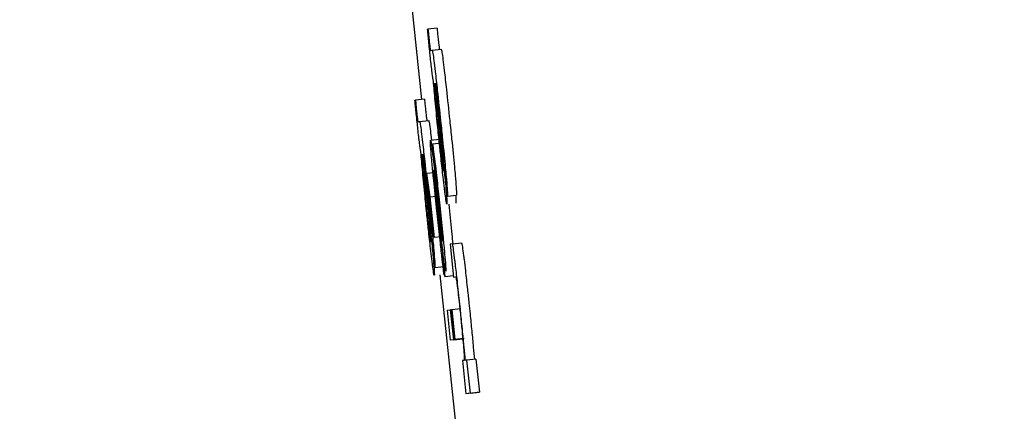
# Model space of a CAD drawing. Header units: inches. Extents: x 170 to 312, y 215 to 248.
# Tile 484 of 656: x 234.90894 to 234.93021, y 243.64779 to 243.65625. Entities that reach past the tile are written whole.
import ezdxf

# ---------------------------------------------------------------- set-up
doc = ezdxf.new("R2010")
doc.units = ezdxf.units.IN
doc.header["$LTSCALE"] = 0.25
doc.header["$MEASUREMENT"] = 0
doc.layers.add('ANNOTATIONS', color=1, linetype='Continuous')
doc.layers.add('MOTOR RH', color=7, linetype='Continuous')
doc.styles.add('ARIAL', font='arial.ttf', dxfattribs={"height": 0.09375})
doc.dimstyles.new('STANDARD$0', dxfattribs={"dimtxt": 0.09375, "dimasz": 0.09375, "dimexe": 0.03125, "dimexo": 0.046875, "dimgap": 0.09, "dimtad": 0, "dimtih": 1, "dimtoh": 1, "dimdec": 4, "dimzin": 0, "dimdsep": 46, "dimtxsty": 'ARIAL', "dimcen": 0.09, "dimadec": 0, "dimazin": 0, "dimtfac": 1, "dimtdec": 4, "dimtofl": 0, "dimtmove": 0, "dimatfit": 1, "dimfxl": 1, "dimtolj": 1, "dimtzin": 0, "dimarcsym": 0})

# ---------------------------------------------------------------- blocks, each defined once
blk = doc.blocks.new('*D40')
at = {"layer": 'ANNOTATIONS', "color": 0, "lineweight": -2, "transparency": 16777216}
for p, q in [((234.616284, 244.125047), (236.462247, 244.125047)), ((236.430997, 244.031297), (236.430997, 242.331666)), ((236.430997, 240.197174), (236.430997, 241.896805)), ((235.700472, 240.103424), (236.462247, 240.103424))]:
    blk.add_line(p, q, dxfattribs=at)
at = {"layer": 'ANNOTATIONS', "color": 0, "transparency": 16777216}
for points in [[(236.415372, 244.031297), (236.446622, 244.031297), (236.430997, 244.125047)], [(236.415372, 240.197174), (236.446622, 240.197174), (236.430997, 240.103424)]]:
    blk.add_solid(points, dxfattribs=at)
at = {"layer": 'defpoints', "color": 0, "transparency": 16777216}
for p in [(234.569409, 244.125047), (235.653597, 240.103424), (236.430997, 240.103424)]:
    blk.add_point(p, dxfattribs=at)
at = {"layer": 'ANNOTATIONS', "color": 0, "transparency": 16777216, "insert": (236.430997, 242.114236), "char_height": 0.09375, "attachment_point": 5, "style": 'ARIAL'}
blk.add_mtext('\\A1;OPENING\\PHEIGHT', dxfattribs=at)
blk = doc.blocks.new('*D41')
at = {"layer": 'ANNOTATIONS', "color": 0, "lineweight": -2, "transparency": 16777216}
for p, q in [((234.616284, 244.96103), (237.117236, 244.96103)), ((237.085986, 244.86728), (237.085986, 242.749657)), ((237.085986, 240.197174), (237.085986, 242.314797)), ((236.620816, 240.103424), (237.117236, 240.103424))]:
    blk.add_line(p, q, dxfattribs=at)
at = {"layer": 'ANNOTATIONS', "color": 0, "transparency": 16777216}
for points in [[(237.070361, 244.86728), (237.101611, 244.86728), (237.085986, 244.96103)], [(237.070361, 240.197174), (237.101611, 240.197174), (237.085986, 240.103424)]]:
    blk.add_solid(points, dxfattribs=at)
at = {"layer": 'defpoints', "color": 0, "transparency": 16777216}
for p in [(234.569409, 244.96103), (236.573941, 240.103424), (237.085986, 240.103424)]:
    blk.add_point(p, dxfattribs=at)
at = {"layer": 'ANNOTATIONS', "color": 0, "transparency": 16777216, "insert": (237.085986, 242.532227), "char_height": 0.09375, "attachment_point": 5, "style": 'ARIAL'}
blk.add_mtext('\\A1;TOTAL\\PHEIGHT', dxfattribs=at)

msp = doc.modelspace()

# ---------------------------------------------------------------- linework, layer by layer
at = {"layer": 'MOTOR RH'}
for p, q in [((234.917314, 243.65745), (234.917621, 243.654521)), ((234.917749, 243.656042), (234.917759, 243.656043)), ((234.917955, 243.656064), (234.917759, 243.656043)), ((234.917814, 243.655582), (234.91785, 243.655587)), ((234.91785, 243.655587), (234.918045, 243.655607)), ((234.917898, 243.654869), (234.917908, 243.65487)), ((234.917477, 243.654506), (234.917488, 243.654507)), ((234.917683, 243.654528), (234.917488, 243.654507)), ((234.917957, 243.654484), (234.918017, 243.653896)), ((234.917951, 243.654442), (234.918008, 243.65388)), ((234.917542, 243.654046), (234.917578, 243.654051)), ((234.917578, 243.654051), (234.917774, 243.654072)), ((234.917813, 243.653648), (234.918008, 243.653669)), ((234.917851, 243.653562), (234.917854, 243.653562)), ((234.917919, 243.652919), (234.917851, 243.653562)), ((234.918049, 243.653583), (234.917854, 243.653562)), ((234.917626, 243.653333), (234.917636, 243.653334)), ((234.918178, 243.652434), (234.918103, 243.653149)), ((234.917679, 243.652906), (234.917736, 243.652344)), ((234.917685, 243.652948), (234.917745, 243.65236)), ((234.91789, 243.652941), (234.917724, 243.652923)), ((234.917724, 243.652923), (234.917796, 243.652424)), ((234.917782, 243.652369), (234.917724, 243.652923)), ((234.917889, 243.651541), (234.917782, 243.652369)), ((234.917796, 243.652424), (234.917939, 243.652439)), ((234.917796, 243.652424), (234.917889, 243.651541)), ((234.918023, 243.651758), (234.917946, 243.652457)), ((234.917951, 243.652526), (234.918004, 243.65205)), ((234.918178, 243.652434), (234.918374, 243.652455)), ((234.918208, 243.652267), (234.918217, 243.652185)), ((234.917906, 243.650899), (234.917831, 243.651613)), ((234.918045, 243.651558), (234.917889, 243.651541)), ((234.918056, 243.651348), (234.918124, 243.650705)), ((234.918071, 243.651475), (234.918074, 243.651462)), ((234.918288, 243.651407), (234.918237, 243.651401)), ((234.918237, 243.651401), (234.918312, 243.650687)), ((234.918288, 243.651407), (234.918483, 243.651428)), ((234.917906, 243.650899), (234.918102, 243.650919)), ((234.918017, 243.65074), (234.918367, 243.647397)), ((234.918124, 243.650705), (234.918309, 243.650724)), ((234.918312, 243.650687), (234.918356, 243.650692)), ((234.91847, 243.650005), (234.918274, 243.649984)), ((234.918178, 243.649972), (234.918248, 243.649981)), ((234.918246, 243.649329), (234.918178, 243.649972)), ((234.918261, 243.649982), (234.918248, 243.649981)), ((234.918316, 243.649338), (234.918248, 243.649981)), ((234.918261, 243.649982), (234.918274, 243.649984)), ((234.918328, 243.649339), (234.918261, 243.649982)), ((234.918274, 243.649984), (234.918342, 243.649341)), ((234.918441, 243.649349), (234.918246, 243.649329)), ((234.918316, 243.649338), (234.918246, 243.649329)), ((234.918316, 243.649338), (234.918512, 243.649358)), ((234.918538, 243.649362), (234.918328, 243.649339)), ((234.918342, 243.649341), (234.918328, 243.649339)), ((234.918512, 243.649358), (234.918441, 243.649349)), ((234.918541, 243.64889), (234.918502, 243.648885)), ((234.918502, 243.648885), (234.918577, 243.648171)), ((234.918598, 243.648897), (234.918565, 243.648893)), ((234.918794, 243.648918), (234.918598, 243.648897)), ((234.918674, 243.648183), (234.918598, 243.648897)), ((234.918794, 243.648918), (234.918869, 243.648204)), ((234.918773, 243.648192), (234.918577, 243.648171)), ((234.918674, 243.648183), (234.918577, 243.648171)), ((234.918674, 243.648183), (234.918869, 243.648204)), ((234.918869, 243.648204), (234.918773, 243.648192))]:
    msp.add_line(p, q, dxfattribs=at)
for points, knots in [([(234.917797, 243.655568), (234.917791, 243.655629), (234.917774, 243.655789), (234.917758, 243.655945), (234.917749, 243.656042)], [0, 0, 0, 0, 0.382107, 1, 1, 1, 1]), ([(234.917759, 243.656043), (234.917763, 243.656008), (234.917768, 243.655956), (234.917775, 243.65588), (234.917779, 243.65584), (234.917782, 243.65582)], [0, 0, 0, 0, 0.4881921, 0.7420954, 1, 1, 1, 1]), ([(234.917955, 243.656064), (234.917958, 243.656029), (234.917963, 243.655977), (234.917971, 243.655901), (234.917975, 243.65586), (234.917977, 243.65584)], [0, 0, 0, 0, 0.487253, 0.740643, 1, 1, 1, 1]), ([(234.917782, 243.65582), (234.917784, 243.655795), (234.917789, 243.655749), (234.917796, 243.65569), (234.917802, 243.65564), (234.91781, 243.655588), (234.917812, 243.655585), (234.917814, 243.655582)], [0, 0, 0, 0, 0.140206, 0.25626, 0.372252, 0.556819, 1, 1, 1, 1]), ([(234.917977, 243.65584), (234.91798, 243.655815), (234.917985, 243.65577), (234.917992, 243.655711), (234.917998, 243.655661), (234.918005, 243.655609), (234.918008, 243.655605), (234.91801, 243.655603)], [0, 0, 0, 0, 0.139463, 0.255576, 0.371675, 0.556397, 1, 1, 1, 1]), ([(234.917876, 243.654926), (234.917872, 243.654945), (234.917866, 243.654974), (234.917849, 243.655101), (234.917831, 243.65525), (234.917813, 243.655414), (234.917802, 243.65552), (234.917797, 243.655568)], [0, 0, 0, 0, 0.319055, 0.503693, 0.689602, 0.856835, 1, 1, 1, 1]), ([(234.91785, 243.655587), (234.917853, 243.655576), (234.91786, 243.655559), (234.917885, 243.655378), (234.917918, 243.655104), (234.917969, 243.654651), (234.918008, 243.654278), (234.918032, 243.654053)], [0, 0, 0, 0, 0.208176, 0.35151, 0.494828, 0.694302, 1, 1, 1, 1]), ([(234.918045, 243.655607), (234.918049, 243.655597), (234.918056, 243.655579), (234.918081, 243.655398), (234.918114, 243.655124), (234.918164, 243.654671), (234.918204, 243.654299), (234.918228, 243.654073)], [0, 0, 0, 0, 0.208174, 0.351507, 0.494832, 0.694304, 1, 1, 1, 1]), ([(234.918009, 243.653552), (234.917995, 243.653691), (234.91796, 243.65402), (234.917913, 243.654511), (234.917888, 243.654787), (234.917876, 243.654926)], [0, 0, 0, 0, 0.267267, 0.629525, 1, 1, 1, 1]), ([(234.917904, 243.654738), (234.917902, 243.654767), (234.917897, 243.654839), (234.917896, 243.654867), (234.917898, 243.654868), (234.917898, 243.654869)], [0, 0, 0, 0, 0.368429, 0.910268, 1, 1, 1, 1]), ([(234.917942, 243.65432), (234.917935, 243.654398), (234.91792, 243.654556), (234.91791, 243.654677), (234.917904, 243.654738)], [0, 0, 0, 0, 0.489094, 1, 1, 1, 1]), ([(234.917908, 243.65487), (234.917915, 243.654802), (234.917928, 243.654664), (234.917943, 243.654516), (234.917951, 243.654442)], [0, 0, 0, 0, 0.495343, 1, 1, 1, 1]), ([(234.917923, 243.654876), (234.917922, 243.654871), (234.917921, 243.654863), (234.917925, 243.654803), (234.917929, 243.654764), (234.91793, 243.654749)], [0, 0, 0, 0, 0.561119, 0.836843, 1, 1, 1, 1]), ([(234.918024, 243.654029), (234.918009, 243.654169), (234.917986, 243.654378), (234.917958, 243.654635), (234.91794, 243.65478), (234.917928, 243.654864), (234.917924, 243.654872), (234.917923, 243.654876)], [0, 0, 0, 0, 0.342892, 0.509873, 0.678206, 0.82399, 1, 1, 1, 1]), ([(234.91793, 243.654749), (234.917933, 243.654725), (234.917937, 243.654677), (234.917946, 243.654586), (234.917953, 243.654521), (234.917957, 243.654484)], [0, 0, 0, 0, 0.30204, 0.603526, 1, 1, 1, 1]), ([(234.917525, 243.654033), (234.917519, 243.654094), (234.917502, 243.654253), (234.917486, 243.654409), (234.917477, 243.654506)], [0, 0, 0, 0, 0.382123, 1, 1, 1, 1]), ([(234.917488, 243.654507), (234.917491, 243.654473), (234.917496, 243.65442), (234.917503, 243.654345), (234.917508, 243.654304), (234.91751, 243.654284)], [0, 0, 0, 0, 0.4881854, 0.7420853, 1, 1, 1, 1]), ([(234.917683, 243.654528), (234.917687, 243.654493), (234.917692, 243.654441), (234.917699, 243.654365), (234.917703, 243.654325), (234.917706, 243.654304)], [0, 0, 0, 0, 0.4872498, 0.7406295, 1, 1, 1, 1]), ([(234.91751, 243.654284), (234.917512, 243.654259), (234.917517, 243.654214), (234.917524, 243.654154), (234.91753, 243.654104), (234.917538, 243.654053), (234.91754, 243.654049), (234.917542, 243.654046)], [0, 0, 0, 0, 0.14021, 0.256223, 0.372221, 0.556782, 1, 1, 1, 1]), ([(234.917706, 243.654304), (234.917708, 243.654279), (234.917713, 243.654234), (234.91772, 243.654175), (234.917726, 243.654125), (234.917734, 243.654073), (234.917736, 243.65407), (234.917738, 243.654067)], [0, 0, 0, 0, 0.1394618, 0.2555854, 0.3716735, 0.5564004, 1, 1, 1, 1]), ([(234.918004, 243.653702), (234.917996, 243.65378), (234.917974, 243.653996), (234.917954, 243.654194), (234.917942, 243.65432)], [0, 0, 0, 0, 0.364579, 1, 1, 1, 1]), ([(234.917578, 243.654051), (234.917582, 243.654041), (234.917588, 243.654023), (234.917613, 243.653842), (234.917646, 243.653568), (234.917697, 243.653115), (234.917736, 243.652742), (234.91776, 243.652517)], [0, 0, 0, 0, 0.208173, 0.351516, 0.494832, 0.694303, 1, 1, 1, 1]), ([(234.917774, 243.654072), (234.917777, 243.654061), (234.917784, 243.654042), (234.917807, 243.653874), (234.917826, 243.653721), (234.917834, 243.653651)], [0, 0, 0, 0, 0.441544, 0.745558, 1, 1, 1, 1]), ([(234.918032, 243.654053), (234.918046, 243.653918), (234.918082, 243.653574), (234.918124, 243.653153), (234.918145, 243.652923), (234.918151, 243.652861)], [0, 0, 0, 0, 0.319392, 0.817391, 1, 1, 1, 1]), ([(234.918228, 243.654073), (234.918242, 243.653939), (234.918278, 243.653595), (234.91832, 243.653174), (234.918341, 243.652943), (234.918347, 243.652882)], [0, 0, 0, 0, 0.319392, 0.817392, 1, 1, 1, 1]), ([(234.917604, 243.653391), (234.9176, 243.653409), (234.917594, 243.653439), (234.917577, 243.653565), (234.91756, 243.653715), (234.917542, 243.653878), (234.91753, 243.653984), (234.917525, 243.654033)], [0, 0, 0, 0, 0.31904, 0.503684, 0.689592, 0.856837, 1, 1, 1, 1]), ([(234.918008, 243.65388), (234.918021, 243.653754), (234.918043, 243.653543), (234.918068, 243.653287), (234.918078, 243.65318), (234.918081, 243.653141)], [0, 0, 0, 0, 0.486709, 0.816717, 1, 1, 1, 1]), ([(234.918017, 243.653896), (234.918036, 243.653716), (234.918073, 243.653352), (234.918107, 243.653008), (234.918124, 243.652835)], [0, 0, 0, 0, 0.495941, 1, 1, 1, 1]), ([(234.918103, 243.653149), (234.918104, 243.653158), (234.918105, 243.653174), (234.918097, 243.653289), (234.918081, 243.653461), (234.918056, 243.653717), (234.918035, 243.653916), (234.918024, 243.654029)], [0, 0, 0, 0, 0.2249147, 0.3836395, 0.5429009, 0.7417055, 1, 1, 1, 1]), ([(234.917837, 243.653258), (234.917829, 243.653352), (234.917813, 243.653541), (234.917809, 243.653639), (234.917812, 243.653646), (234.917813, 243.653648)], [0, 0, 0, 0, 0.413877, 0.829373, 1, 1, 1, 1]), ([(234.917813, 243.653648), (234.917814, 243.653647), (234.917816, 243.653644), (234.917821, 243.653617), (234.917824, 243.653602)], [0, 0, 0, 0, 0.438045, 1, 1, 1, 1]), ([(234.918062, 243.653177), (234.918054, 243.653247), (234.918036, 243.653406), (234.918016, 243.653595), (234.918004, 243.653702)], [0, 0, 0, 0, 0.437253, 1, 1, 1, 1]), ([(234.917824, 243.653602), (234.917829, 243.653569), (234.917838, 243.653513), (234.917854, 243.653385), (234.917863, 243.653311), (234.917864, 243.653298)], [0, 0, 0, 0, 0.526202, 0.915199, 1, 1, 1, 1]), ([(234.917854, 243.653562), (234.917858, 243.653545), (234.917866, 243.65351), (234.917889, 243.653338), (234.917905, 243.653204), (234.91791, 243.653161)], [0, 0, 0, 0, 0.406051, 0.813259, 1, 1, 1, 1]), ([(234.918114, 243.652611), (234.918105, 243.652687), (234.918082, 243.652876), (234.918045, 243.65321), (234.91802, 243.653452), (234.918009, 243.653552)], [0, 0, 0, 0, 0.285512, 0.705964, 1, 1, 1, 1]), ([(234.917737, 243.652016), (234.917723, 243.652156), (234.917689, 243.652484), (234.917641, 243.652976), (234.917617, 243.653251), (234.917604, 243.653391)], [0, 0, 0, 0, 0.26727, 0.629533, 1, 1, 1, 1]), ([(234.917632, 243.653203), (234.91763, 243.653232), (234.917625, 243.653304), (234.917625, 243.653331), (234.917626, 243.653333), (234.917626, 243.653333)], [0, 0, 0, 0, 0.368455, 0.910263, 1, 1, 1, 1]), ([(234.91767, 243.652784), (234.917663, 243.652862), (234.917648, 243.65302), (234.917638, 243.653141), (234.917632, 243.653203)], [0, 0, 0, 0, 0.489101, 1, 1, 1, 1]), ([(234.917636, 243.653334), (234.917643, 243.653266), (234.917656, 243.653128), (234.917671, 243.65298), (234.917679, 243.652906)], [0, 0, 0, 0, 0.495343, 1, 1, 1, 1]), ([(234.917651, 243.65334), (234.91765, 243.653335), (234.917649, 243.653327), (234.917654, 243.653268), (234.917657, 243.653229), (234.917658, 243.653214)], [0, 0, 0, 0, 0.561039, 0.83594, 1, 1, 1, 1]), ([(234.917752, 243.652493), (234.917737, 243.652634), (234.917715, 243.652843), (234.917686, 243.653099), (234.917668, 243.653245), (234.917656, 243.653328), (234.917653, 243.653336), (234.917651, 243.65334)], [0, 0, 0, 0, 0.342854, 0.509816, 0.6784, 0.82401, 1, 1, 1, 1]), ([(234.917658, 243.653214), (234.917661, 243.65319), (234.917665, 243.653141), (234.917674, 243.653051), (234.917681, 243.652985), (234.917685, 243.652948)], [0, 0, 0, 0, 0.302051, 0.603512, 1, 1, 1, 1]), ([(234.917943, 243.652182), (234.917923, 243.652382), (234.917887, 243.652722), (234.917853, 243.65308), (234.91784, 243.653221), (234.917837, 243.653258)], [0, 0, 0, 0, 0.511555, 0.870477, 1, 1, 1, 1]), ([(234.917864, 243.653298), (234.917874, 243.65322), (234.917901, 243.652979), (234.917931, 243.652708), (234.917951, 243.652526)], [0, 0, 0, 0, 0.327056, 1, 1, 1, 1]), ([(234.917879, 243.653005), (234.917878, 243.653), (234.917877, 243.652989), (234.917883, 243.652904), (234.91789, 243.652827), (234.917893, 243.652797)], [0, 0, 0, 0, 0.376523, 0.755245, 1, 1, 1, 1]), ([(234.917884, 243.652978), (234.917884, 243.652982), (234.917882, 243.652991), (234.91788, 243.653002), (234.917879, 243.653004), (234.917879, 243.653005)], [0, 0, 0, 0, 0.305425, 0.610586, 1, 1, 1, 1]), ([(234.91791, 243.653161), (234.917921, 243.653072), (234.917947, 243.652852), (234.917986, 243.652496), (234.918012, 243.65225), (234.918021, 243.652164)], [0, 0, 0, 0, 0.308457, 0.758041, 1, 1, 1, 1]), ([(234.918091, 243.652978), (234.918089, 243.652985), (234.918085, 243.652996), (234.918073, 243.65309), (234.918065, 243.653155), (234.918062, 243.653177)], [0, 0, 0, 0, 0.491707, 0.824978, 1, 1, 1, 1]), ([(234.918081, 243.653141), (234.918085, 243.653101), (234.918091, 243.653021), (234.918093, 243.652981), (234.918092, 243.652979), (234.918091, 243.652978)], [0, 0, 0, 0, 0.4127429, 0.8263056, 1, 1, 1, 1]), ([(234.917732, 243.652166), (234.917724, 243.652245), (234.917702, 243.65246), (234.917683, 243.652658), (234.91767, 243.652784)], [0, 0, 0, 0, 0.364582, 1, 1, 1, 1]), ([(234.917901, 243.652854), (234.917898, 243.652876), (234.917893, 243.652917), (234.917888, 243.652954), (234.917886, 243.65297), (234.917884, 243.652978)], [0, 0, 0, 0, 0.374236, 0.683292, 1, 1, 1, 1]), ([(234.917893, 243.652797), (234.917899, 243.652728), (234.917916, 243.652553), (234.917937, 243.652344), (234.917951, 243.652217)], [0, 0, 0, 0, 0.389091, 1, 1, 1, 1]), ([(234.917946, 243.652457), (234.917938, 243.652526), (234.917923, 243.652665), (234.917908, 243.652791), (234.917901, 243.652854)], [0, 0, 0, 0, 0.496194, 1, 1, 1, 1]), ([(234.917941, 243.652776), (234.917938, 243.652799), (234.917931, 243.652853), (234.917924, 243.652891), (234.917921, 243.65291), (234.917919, 243.652919)], [0, 0, 0, 0, 0.268967, 0.63055, 1, 1, 1, 1]), ([(234.917973, 243.652501), (234.917964, 243.652581), (234.917953, 243.652683), (234.917943, 243.652759), (234.917941, 243.652776)], [0, 0, 0, 0, 0.781404, 1, 1, 1, 1]), ([(234.918124, 243.652835), (234.91813, 243.652772), (234.918146, 243.652604), (234.918155, 243.652487), (234.918161, 243.652413)], [0, 0, 0, 0, 0.371621, 1, 1, 1, 1]), ([(234.918151, 243.652861), (234.918159, 243.65277), (234.918175, 243.652587), (234.918182, 243.652454), (234.918179, 243.652441), (234.918178, 243.652434)], [0, 0, 0, 0, 0.344164, 0.688376, 1, 1, 1, 1]), ([(234.918347, 243.652882), (234.918355, 243.65279), (234.91837, 243.652608), (234.918378, 243.652475), (234.918375, 243.652461), (234.918374, 243.652455)], [0, 0, 0, 0, 0.344141, 0.688376, 1, 1, 1, 1]), ([(234.918166, 243.652263), (234.918162, 243.652273), (234.918156, 243.652292), (234.918134, 243.652446), (234.918119, 243.652569), (234.918114, 243.652611)], [0, 0, 0, 0, 0.445998, 0.812832, 1, 1, 1, 1]), ([(234.917736, 243.652344), (234.917749, 243.652219), (234.917771, 243.652008), (234.917796, 243.651751), (234.917806, 243.651644), (234.91781, 243.651605)], [0, 0, 0, 0, 0.486691, 0.8167, 1, 1, 1, 1]), ([(234.917745, 243.65236), (234.917764, 243.65218), (234.917801, 243.651816), (234.917835, 243.651472), (234.917852, 243.651299)], [0, 0, 0, 0, 0.495934, 1, 1, 1, 1]), ([(234.917831, 243.651613), (234.917832, 243.651622), (234.917833, 243.651639), (234.917825, 243.651753), (234.917809, 243.651926), (234.917784, 243.652181), (234.917763, 243.652381), (234.917752, 243.652493)], [0, 0, 0, 0, 0.22492, 0.383649, 0.542914, 0.74205, 1, 1, 1, 1]), ([(234.91776, 243.652517), (234.917774, 243.652383), (234.91781, 243.652039), (234.917852, 243.651618), (234.917873, 243.651387), (234.917879, 243.651325)], [0, 0, 0, 0, 0.319403, 0.817081, 1, 1, 1, 1]), ([(234.918012, 243.65214), (234.918006, 243.6522), (234.917993, 243.652323), (234.91798, 243.652441), (234.917973, 243.652501)], [0, 0, 0, 0, 0.49259, 1, 1, 1, 1]), ([(234.918161, 243.652413), (234.918163, 243.652377), (234.91817, 243.652282), (234.918167, 243.65227), (234.918166, 243.652263)], [0, 0, 0, 0, 0.377667, 1, 1, 1, 1]), ([(234.918357, 243.652434), (234.918359, 243.652398), (234.918366, 243.652302), (234.918363, 243.652291), (234.918361, 243.652284)], [0, 0, 0, 0, 0.3776409, 1, 1, 1, 1]), ([(234.917791, 243.651641), (234.917782, 243.651711), (234.917764, 243.65187), (234.917744, 243.65206), (234.917732, 243.652166)], [0, 0, 0, 0, 0.437242, 1, 1, 1, 1]), ([(234.918065, 243.651084), (234.918053, 243.651193), (234.918023, 243.651442), (234.917979, 243.651842), (234.917952, 243.6521), (234.917943, 243.652182)], [0, 0, 0, 0, 0.345631, 0.791104, 1, 1, 1, 1]), ([(234.917951, 243.652217), (234.917967, 243.652067), (234.91799, 243.651846), (234.918011, 243.651665), (234.918018, 243.651607)], [0, 0, 0, 0, 0.6800662, 1, 1, 1, 1]), ([(234.918062, 243.651647), (234.918055, 243.651712), (234.918042, 243.651861), (234.918023, 243.652039), (234.918012, 243.65214)], [0, 0, 0, 0, 0.431991, 1, 1, 1, 1]), ([(234.918021, 243.652164), (234.918041, 243.651972), (234.918075, 243.651645), (234.918106, 243.651323), (234.918117, 243.651201), (234.918119, 243.651178)], [0, 0, 0, 0, 0.540163, 0.915664, 1, 1, 1, 1]), ([(234.918217, 243.652185), (234.918237, 243.651989), (234.918266, 243.65171), (234.918288, 243.651477), (234.918295, 243.651408)], [0, 0, 0, 0, 0.706656, 1, 1, 1, 1]), ([(234.917842, 243.651075), (234.917833, 243.651152), (234.91781, 243.651341), (234.917773, 243.651675), (234.917748, 243.651917), (234.917737, 243.652016)], [0, 0, 0, 0, 0.2855206, 0.7059691, 1, 1, 1, 1]), ([(234.918004, 243.65205), (234.918013, 243.651967), (234.918029, 243.651819), (234.918048, 243.651651), (234.918056, 243.651581), (234.918058, 243.651564)], [0, 0, 0, 0, 0.492687, 0.876036, 1, 1, 1, 1]), ([(234.91809, 243.651158), (234.918082, 243.651231), (234.91806, 243.651417), (234.918037, 243.651629), (234.918023, 243.651758)], [0, 0, 0, 0, 0.390424, 1, 1, 1, 1]), ([(234.917819, 243.651442), (234.917817, 243.651449), (234.917813, 243.651461), (234.917801, 243.651554), (234.917793, 243.651619), (234.917791, 243.651641)], [0, 0, 0, 0, 0.49176, 0.824979, 1, 1, 1, 1]), ([(234.91781, 243.651605), (234.917813, 243.651565), (234.91782, 243.651485), (234.917821, 243.651446), (234.91782, 243.651443), (234.917819, 243.651442)], [0, 0, 0, 0, 0.412714, 0.82636, 1, 1, 1, 1]), ([(234.918018, 243.651607), (234.918024, 243.651561), (234.918038, 243.651449), (234.918049, 243.651376), (234.918054, 243.651356), (234.918056, 243.651348)], [0, 0, 0, 0, 0.290558, 0.692009, 1, 1, 1, 1]), ([(234.918058, 243.651564), (234.91806, 243.651553), (234.918063, 243.651529), (234.918067, 243.651498), (234.918069, 243.651484), (234.918071, 243.651475)], [0, 0, 0, 0, 0.22616, 0.533169, 1, 1, 1, 1]), ([(234.918074, 243.651462), (234.918075, 243.651466), (234.918076, 243.651476), (234.91807, 243.651551), (234.918064, 243.651619), (234.918062, 243.651647)], [0, 0, 0, 0, 0.368408, 0.738624, 1, 1, 1, 1]), ([(234.917852, 243.651299), (234.917858, 243.651236), (234.917874, 243.651068), (234.917883, 243.650951), (234.917889, 243.650878)], [0, 0, 0, 0, 0.371589, 1, 1, 1, 1]), ([(234.917879, 243.651325), (234.917887, 243.651234), (234.917903, 243.651051), (234.91791, 243.650918), (234.917907, 243.650905), (234.917906, 243.650899)], [0, 0, 0, 0, 0.344166, 0.688401, 1, 1, 1, 1]), ([(234.918342, 243.651047), (234.918332, 243.651129), (234.918311, 243.651292), (234.918295, 243.651394), (234.91829, 243.651403), (234.918288, 243.651407)], [0, 0, 0, 0, 0.360637, 0.720229, 1, 1, 1, 1]), ([(234.918483, 243.651428), (234.918488, 243.651414), (234.918496, 243.65139), (234.91852, 243.65121), (234.918534, 243.651096), (234.918538, 243.651068)], [0, 0, 0, 0, 0.527162, 0.884525, 1, 1, 1, 1]), ([(234.917894, 243.650727), (234.91789, 243.650738), (234.917884, 243.650756), (234.917862, 243.65091), (234.917847, 243.651033), (234.917842, 243.651075)], [0, 0, 0, 0, 0.445998, 0.812828, 1, 1, 1, 1]), ([(234.918124, 243.650705), (234.918119, 243.650717), (234.918111, 243.650737), (234.918086, 243.650914), (234.91807, 243.651045), (234.918065, 243.651084)], [0, 0, 0, 0, 0.500334, 0.851312, 1, 1, 1, 1]), ([(234.918129, 243.650867), (234.918123, 243.650905), (234.918114, 243.650967), (234.918097, 243.651105), (234.91809, 243.651158)], [0, 0, 0, 0, 0.616554, 1, 1, 1, 1]), ([(234.918119, 243.651178), (234.918126, 243.651096), (234.91814, 243.650931), (234.918144, 243.650832), (234.918142, 243.650823), (234.918141, 243.650819)], [0, 0, 0, 0, 0.377465, 0.755, 1, 1, 1, 1]), ([(234.918538, 243.651068), (234.918547, 243.650989), (234.91857, 243.650799), (234.918607, 243.650464), (234.918633, 243.650223), (234.918643, 243.650125)], [0, 0, 0, 0, 0.293946, 0.711444, 1, 1, 1, 1]), ([(234.917889, 243.650878), (234.917892, 243.650841), (234.917898, 243.650746), (234.917896, 243.650734), (234.917894, 243.650727)], [0, 0, 0, 0, 0.377598, 1, 1, 1, 1]), ([(234.918085, 243.650898), (234.918087, 243.650862), (234.918094, 243.650767), (234.918091, 243.650755), (234.91809, 243.650748)], [0, 0, 0, 0, 0.377597, 1, 1, 1, 1]), ([(234.918141, 243.650819), (234.918139, 243.65082), (234.918137, 243.650823), (234.918132, 243.650852), (234.918129, 243.650867)], [0, 0, 0, 0, 0.495157, 1, 1, 1, 1]), ([(234.918447, 243.650104), (234.918429, 243.650274), (234.918396, 243.650582), (234.918361, 243.650892), (234.918345, 243.651021), (234.918342, 243.651047)], [0, 0, 0, 0, 0.494415, 0.896106, 1, 1, 1, 1]), ([(234.918356, 243.650692), (234.918359, 243.650689), (234.918364, 243.650682), (234.918374, 243.650627), (234.918387, 243.650526), (234.918392, 243.650492)], [0, 0, 0, 0, 0.3987318, 0.8002066, 1, 1, 1, 1]), ([(234.918392, 243.650492), (234.918399, 243.650434), (234.918413, 243.650317), (234.918435, 243.650118), (234.918448, 243.649991), (234.918454, 243.649939)], [0, 0, 0, 0, 0.370875, 0.739986, 1, 1, 1, 1]), ([(234.918508, 243.649509), (234.918501, 243.649582), (234.918481, 243.649776), (234.91846, 243.649979), (234.918447, 243.650104)], [0, 0, 0, 0, 0.383084, 1, 1, 1, 1]), ([(234.918643, 243.650125), (234.918651, 243.650047), (234.918672, 243.649844), (234.918692, 243.649649), (234.918704, 243.649529)], [0, 0, 0, 0, 0.383231, 1, 1, 1, 1]), ([(234.918454, 243.649939), (234.918465, 243.64983), (234.918487, 243.649611), (234.918515, 243.649319), (234.918527, 243.649183), (234.918532, 243.649115)], [0, 0, 0, 0, 0.336025, 0.672859, 1, 1, 1, 1]), ([(234.918565, 243.648893), (234.918557, 243.648983), (234.918541, 243.649167), (234.918519, 243.649393), (234.918508, 243.649509)], [0, 0, 0, 0, 0.49201, 1, 1, 1, 1]), ([(234.918704, 243.649529), (234.918716, 243.649407), (234.918737, 243.649181), (234.918753, 243.648998), (234.918761, 243.648914)], [0, 0, 0, 0, 0.539796, 1, 1, 1, 1]), ([(234.918532, 243.649115), (234.918537, 243.649049), (234.918547, 243.648909), (234.918543, 243.648897), (234.918541, 243.64889)], [0, 0, 0, 0, 0.471167, 1, 1, 1, 1])]:
    msp.add_open_spline(points, degree=3, knots=knots, dxfattribs=at)

# ---------------------------------------------------------------- dimensions: what is measured, and where the dimension line sits
at = {"layer": 'ANNOTATIONS'}
for base, p1, p2, text, picture, middle in [((237.085986, 240.103424), (234.569409, 244.96103), (236.573941, 240.103424), 'TOTAL\\PHEIGHT', '*D41', (237.085986, 242.532227)), ((236.430997, 240.103424), (234.569409, 244.125047), (235.653597, 240.103424), 'OPENING\\PHEIGHT', '*D40', (236.430997, 242.114236))]:
    dim = msp.add_linear_dim(base=base, p1=p1, p2=p2, angle=90, text=text, dimstyle='STANDARD$0', dxfattribs=at)
    dim.commit()
    dim.dimension.update_dxf_attribs({"geometry": picture, "text_midpoint": middle})

doc.saveas('drawing.dxf')
